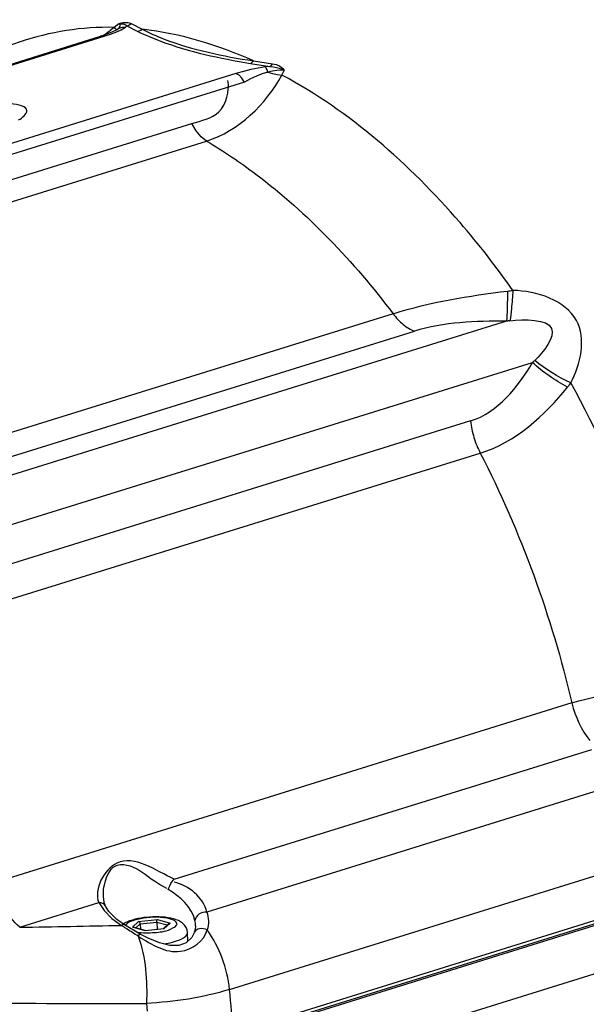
# Paper-space layout 'Sheet' of a CAD drawing. Header units: inches. Extents: x 0.2 to 10.8, y 0.2 to 8.3.
# Tile 293 of 545: x 5.046 to 5.274, y 6.568 to 6.964. Entities that reach past the tile are written whole.
import ezdxf

# ---------------------------------------------------------------- set-up
doc = ezdxf.new("R2010")
doc.units = ezdxf.units.IN
doc.header["$MEASUREMENT"] = 0
doc.layers.get('0').update_dxf_attribs({"lineweight": 5})
doc.layers.add('02___PRT_ALL_AXES', color=7, linetype='Continuous')

psp = doc.layouts.new('Sheet')

# ---------------------------------------------------------------- linework, layer by layer
at = {"color": 0, "linetype": 'ByBlock', "lineweight": -3}
for p, q in [((5.082686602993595, 6.95824571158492), (5.08544604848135, 6.959326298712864)), ((5.085985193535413, 6.962436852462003), (5.084076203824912, 6.960970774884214)), ((5.08507800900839, 6.960166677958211), (5.085320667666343, 6.960118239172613)), ((5.085155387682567, 6.959990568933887), (5.085320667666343, 6.960118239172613)), ((5.085320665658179, 6.96011824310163), (5.086087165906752, 6.960826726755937)), ((5.085320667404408, 6.960118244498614), (5.086312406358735, 6.960681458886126)), ((5.088606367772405, 6.961055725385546), (5.089168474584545, 6.961592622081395)), ((5.089168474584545, 6.961592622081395), (5.09361225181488, 6.959327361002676)), ((5.090938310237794, 6.96246415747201), (5.095310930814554, 6.960205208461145)), ((4.790970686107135, 6.867870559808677), (5.078665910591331, 6.957405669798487)), ((4.792427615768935, 6.867867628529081), (5.080119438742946, 6.95740167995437)), ((5.080119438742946, 6.95740167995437), (5.082686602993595, 6.95824571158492)), ((5.140088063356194, 6.947483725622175), (5.147827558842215, 6.946301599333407)), ((5.138932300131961, 6.946451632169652), (5.146744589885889, 6.94523489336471)), ((5.146744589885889, 6.94523489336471), (5.144966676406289, 6.945043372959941)), ((5.151606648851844, 6.941784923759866), (5.152444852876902, 6.943555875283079)), ((5.133077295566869, 6.942355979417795), (4.845385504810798, 6.852821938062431)), ((5.136463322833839, 6.938973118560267), (4.848715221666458, 6.84942155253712)), ((4.85801568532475, 6.833289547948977), (5.121279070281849, 6.915221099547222)), ((5.196297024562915, 6.84570501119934), (4.936706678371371, 6.764916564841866)), ((5.241953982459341, 6.842693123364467), (4.956319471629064, 6.753799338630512)), ((4.945274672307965, 6.757849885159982), (5.204865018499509, 6.838638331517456)), ((4.966690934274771, 6.737201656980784), (5.252325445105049, 6.826095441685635)), ((5.227414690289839, 6.80255159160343), (4.967824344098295, 6.72176314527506)), ((4.971764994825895, 6.708811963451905), (5.231355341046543, 6.789600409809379)), ((5.268203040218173, 6.68902465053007), (5.036056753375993, 6.616777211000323)), ((5.108270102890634, 6.618112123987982), (5.276159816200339, 6.670361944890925)), ((5.291940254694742, 6.657918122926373), (5.121415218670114, 6.604848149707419)), ((5.130497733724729, 6.573718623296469), (5.382325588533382, 6.652091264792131)), ((5.383747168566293, 6.634534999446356), (5.13191931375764, 6.556162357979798)), ((5.383025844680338, 6.632987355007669), (5.131197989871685, 6.554614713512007)), ((5.383861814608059, 6.632613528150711), (5.132033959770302, 6.554240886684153)), ((5.384553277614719, 6.613375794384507), (5.132725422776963, 6.535003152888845)), ((5.046115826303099, 6.598768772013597), (5.077932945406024, 6.608670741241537)), ((5.077932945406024, 6.608670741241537), (5.080037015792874, 6.60545204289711)), ((5.087779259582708, 6.599013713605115), (5.087028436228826, 6.599521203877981)), ((5.094584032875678, 6.596041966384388), (5.088275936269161, 6.599729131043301)), ((5.091442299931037, 6.598786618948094), (5.093922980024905, 6.601071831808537)), ((5.096525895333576, 6.597342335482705), (5.091442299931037, 6.598786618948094)), ((5.091835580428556, 6.598755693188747), (5.091442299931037, 6.598786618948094)), ((5.096618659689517, 6.59739678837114), (5.0918355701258, 6.598755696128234)), ((5.092784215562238, 6.598486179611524), (5.09457489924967, 6.600135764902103)), ((5.093922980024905, 6.601071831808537), (5.101487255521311, 6.60191276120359)), ((5.09457489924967, 6.600135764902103), (5.101234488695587, 6.600876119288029)), ((5.09457489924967, 6.600135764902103), (5.094701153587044, 6.597941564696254)), ((5.101234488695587, 6.600876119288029), (5.10541565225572, 6.599688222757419)), ((5.101234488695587, 6.600876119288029), (5.101404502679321, 6.597921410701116)), ((5.101487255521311, 6.60191276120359), (5.10657085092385, 6.600468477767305)), ((5.105972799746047, 6.600201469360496), (5.10378499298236, 6.598186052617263)), ((5.10657085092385, 6.600468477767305), (5.104090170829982, 6.598183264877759)), ((5.10597280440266, 6.600201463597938), (5.10657085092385, 6.600468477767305)), ((5.093786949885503, 6.595153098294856), (5.094021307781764, 6.595012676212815)), ((5.104090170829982, 6.598183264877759), (5.096525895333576, 6.597342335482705)), ((5.096616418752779, 6.59738911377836), (5.096525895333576, 6.597342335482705)), ((5.103910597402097, 6.598199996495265), (5.104090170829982, 6.598183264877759)), ((5.097053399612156, 6.568090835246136), (5.097376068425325, 6.564933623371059))]:
    psp.add_line(p, q, dxfattribs=at)
for points in [[(5.0851541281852, 6.959989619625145), (5.084652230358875, 6.959686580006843), (5.083444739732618, 6.959110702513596), (5.081790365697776, 6.958455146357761), (5.079741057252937, 6.957747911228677), (5.07866633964, 6.957405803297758)], [(5.084076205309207, 6.960970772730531), (5.084660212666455, 6.960452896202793), (5.08507800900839, 6.960166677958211)], [(5.08544604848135, 6.959326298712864), (5.086859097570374, 6.95996651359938), (5.088606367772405, 6.961055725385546)], [(5.085984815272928, 6.962437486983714), (5.086411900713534, 6.962446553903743), (5.086804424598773, 6.962440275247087), (5.087188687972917, 6.962418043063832), (5.087566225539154, 6.962373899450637), (5.08793193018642, 6.962302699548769), (5.088280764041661, 6.962198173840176), (5.088607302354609, 6.962052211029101), (5.088906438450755, 6.961854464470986), (5.089168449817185, 6.961592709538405)], [(5.085985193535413, 6.962436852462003), (5.086551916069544, 6.962612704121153), (5.08711335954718, 6.962755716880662), (5.087712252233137, 6.962869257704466), (5.088340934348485, 6.962940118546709), (5.088990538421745, 6.962953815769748), (5.089647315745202, 6.962893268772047), (5.090301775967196, 6.962738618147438), (5.090938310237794, 6.96246415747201)], [(5.086087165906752, 6.960826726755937), (5.086481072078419, 6.961450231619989), (5.086472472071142, 6.961990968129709), (5.085985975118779, 6.962437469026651)], [(5.086312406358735, 6.960681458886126), (5.087424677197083, 6.960998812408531), (5.08860636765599, 6.96105572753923)], [(5.089168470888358, 6.961592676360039), (5.089790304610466, 6.961774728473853), (5.090386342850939, 6.962068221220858), (5.090938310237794, 6.96246415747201)], [(5.09361225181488, 6.959327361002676), (5.094208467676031, 6.959514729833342), (5.094780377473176, 6.959810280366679), (5.095310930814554, 6.960205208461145)], [(5.07866633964, 6.957405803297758), (5.078888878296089, 6.957462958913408), (5.080119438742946, 6.95740167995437)], [(5.138932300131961, 6.946451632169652), (5.139340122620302, 6.946692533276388), (5.139729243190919, 6.947040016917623), (5.140088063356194, 6.947483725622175)], [(5.144966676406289, 6.945043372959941), (5.14207021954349, 6.944601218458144), (5.139133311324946, 6.944001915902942), (5.136120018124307, 6.943246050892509), (5.133077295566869, 6.942355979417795)], [(5.14589178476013, 6.942909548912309), (5.145592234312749, 6.943839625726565), (5.145279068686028, 6.944561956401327), (5.144966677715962, 6.94504335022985)], [(5.152445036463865, 6.943556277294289), (5.1510913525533, 6.943676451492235), (5.149533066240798, 6.943614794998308), (5.147791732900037, 6.943360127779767), (5.14589177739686, 6.942909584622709)], [(5.146744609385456, 6.945235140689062), (5.148127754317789, 6.945093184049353), (5.14934264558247, 6.944851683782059), (5.150407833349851, 6.944532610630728), (5.15141739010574, 6.944119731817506), (5.152443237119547, 6.943556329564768)], [(5.146744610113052, 6.945235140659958), (5.147127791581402, 6.945484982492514), (5.14749248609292, 6.945844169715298), (5.147827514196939, 6.946301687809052)], [(5.147827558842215, 6.946301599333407), (5.149210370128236, 6.946004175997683), (5.150327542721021, 6.945569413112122), (5.151199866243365, 6.945035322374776), (5.151897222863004, 6.944385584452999), (5.152444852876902, 6.943555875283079)], [(5.136463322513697, 6.938973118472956), (5.135510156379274, 6.94054097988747), (5.13434159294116, 6.941708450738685), (5.133077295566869, 6.942355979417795)], [(5.145891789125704, 6.942909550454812), (5.143692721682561, 6.942231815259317), (5.141404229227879, 6.941345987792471), (5.138986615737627, 6.940249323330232), (5.136463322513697, 6.938973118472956)], [(5.145891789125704, 6.942909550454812), (5.147822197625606, 6.94234060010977), (5.149740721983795, 6.941963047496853), (5.15160668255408, 6.941784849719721)], [(4.848424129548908, 6.838665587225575), (4.849576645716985, 6.839344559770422), (4.851032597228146, 6.839977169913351), (5.115377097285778, 6.922239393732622)], [(5.121279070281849, 6.915221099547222), (5.119057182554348, 6.91694518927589), (5.117048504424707, 6.919333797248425), (5.115377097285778, 6.922239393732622)], [(5.080661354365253, 6.607248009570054), (5.080125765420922, 6.608748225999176), (5.079895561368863, 6.610054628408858)], [(5.088272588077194, 6.599731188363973), (5.085230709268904, 6.601893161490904), (5.081992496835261, 6.605152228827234), (5.080673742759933, 6.607222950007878)], [(5.080037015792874, 6.60545204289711), (5.083118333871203, 6.60234912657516), (5.087028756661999, 6.599521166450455)], [(5.09457489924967, 6.600135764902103), (5.094525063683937, 6.600401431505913), (5.094417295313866, 6.600645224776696), (5.09426945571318, 6.60084583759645), (5.094099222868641, 6.600990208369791), (5.093922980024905, 6.601071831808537)], [(5.101234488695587, 6.600876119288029), (5.101236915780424, 6.601147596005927), (5.101270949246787, 6.601407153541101), (5.101329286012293, 6.60163068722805), (5.101403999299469, 6.601802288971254), (5.101487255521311, 6.60191276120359)], [(5.116825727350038, 6.599377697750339), (5.116815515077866, 6.598991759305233), (5.116560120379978, 6.597417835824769), (5.116292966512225, 6.596583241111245)], [(5.116284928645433, 6.596561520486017), (5.115283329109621, 6.594651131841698), (5.11306471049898, 6.592470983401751), (5.110147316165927, 6.591384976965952), (5.106441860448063, 6.591455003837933), (5.102276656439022, 6.592547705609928), (5.097750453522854, 6.594434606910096), (5.094583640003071, 6.596042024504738)]]:
    psp.add_lwpolyline(points, dxfattribs=at)
for centre, radius, start, end in [((4.846151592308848, 18.58251780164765), 11.9854172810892, 270.9559648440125, 271.1515801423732), ((4.66849462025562, 6.527473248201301), 0.4643118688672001, 3.542473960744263, 5.716126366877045), ((5.083133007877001, 13.3998500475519), 6.831775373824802, 269.5204450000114, 270.1167444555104)]:
    psp.add_arc(centre, radius, start, end, dxfattribs=at)
for points, knots in [([(5.039905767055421, 6.987479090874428), (5.054727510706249, 7.005026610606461), (5.091835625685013, 7.034540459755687), (5.193310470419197, 7.048421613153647), (5.263581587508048, 7.00134691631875), (5.30065650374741, 6.963616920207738)], [0, 0, 0, 0, 0.2339893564, 0.4611403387, 1, 1, 1, 1]), ([(5.084076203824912, 6.960970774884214), (5.083402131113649, 6.960425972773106), (5.08204953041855, 6.959346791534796), (5.080682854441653, 6.958285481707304), (5.079997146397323, 6.957760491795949)], [0, 0, 0, 0, 0.5008973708, 1, 1, 1, 1]), ([(5.09361225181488, 6.959327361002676), (5.096593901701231, 6.957911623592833), (5.111108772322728, 6.951769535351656), (5.126667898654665, 6.948510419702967), (5.138932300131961, 6.946451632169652)], [0, 0, 0, 0, 0.2097447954, 1, 1, 1, 1]), ([(5.095310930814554, 6.960205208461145), (5.098208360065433, 6.958754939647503), (5.112471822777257, 6.952470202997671), (5.127918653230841, 6.949377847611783), (5.140088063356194, 6.947483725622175)], [0, 0, 0, 0, 0.2082867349, 1, 1, 1, 1]), ([(5.115377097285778, 6.922239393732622), (5.11913818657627, 6.923410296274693), (5.128131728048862, 6.925288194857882), (5.130543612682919, 6.935275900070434), (5.129870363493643, 6.939592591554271)], [0, 0, 0, 0, 0.4741370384, 1, 1, 1, 1]), ([(5.244496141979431, 6.855079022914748), (5.237842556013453, 6.864513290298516), (5.21179037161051, 6.898087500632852), (5.178914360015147, 6.927095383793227), (5.151606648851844, 6.941784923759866)], [0, 0, 0, 0, 0.2713004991, 1, 1, 1, 1]), ([(5.045690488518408, 6.923700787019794), (5.047193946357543, 6.924452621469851), (5.051591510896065, 6.928754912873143), (5.038869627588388, 6.931051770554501), (5.030256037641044, 6.931266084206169), (5.021114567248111, 6.930771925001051), (5.017225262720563, 6.929561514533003)], [0, 0, 0, 0, 0.1342705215, 0.3233357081, 0.6746365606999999, 1, 1, 1, 1]), ([(5.121279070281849, 6.915221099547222), (5.128121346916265, 6.9111682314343), (5.156500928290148, 6.891944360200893), (5.180450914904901, 6.866649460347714), (5.196297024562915, 6.84570501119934)], [0, 0, 0, 0, 0.2324211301, 1, 1, 1, 1]), ([(5.242314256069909, 6.854842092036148), (5.242268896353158, 6.85239386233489), (5.24217572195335, 6.84834359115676), (5.242046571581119, 6.844293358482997), (5.241953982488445, 6.84269312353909)], [0, 0, 0, 0, 0.6043719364, 1, 1, 1, 1]), ([(5.242314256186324, 6.854842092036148), (5.242678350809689, 6.854886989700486), (5.243405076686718, 6.854971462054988), (5.244132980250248, 6.85504514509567), (5.244496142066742, 6.855079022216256)], [0, 0, 0, 0, 0.501444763, 1, 1, 1, 1]), ([(5.244496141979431, 6.855079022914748), (5.244325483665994, 6.852633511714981), (5.243992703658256, 6.848553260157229), (5.243554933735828, 6.844477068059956), (5.24327567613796, 6.842857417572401)], [0, 0, 0, 0, 0.5986457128, 1, 1, 1, 1]), ([(5.267746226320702, 6.817871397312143), (5.271839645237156, 6.825215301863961), (5.276241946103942, 6.84762327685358), (5.25391773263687, 6.854926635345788), (5.244496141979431, 6.855079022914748)], [0, 0, 0, 0, 0.471533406, 1, 1, 1, 1]), ([(5.196297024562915, 6.84570501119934), (5.197496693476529, 6.84411935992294), (5.200047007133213, 6.841347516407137), (5.203248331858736, 6.839297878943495), (5.204865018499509, 6.838638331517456)], [0, 0, 0, 0, 0.5324408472, 1, 1, 1, 1]), ([(5.243275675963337, 6.842857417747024), (5.243056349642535, 6.842832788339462), (5.242615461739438, 6.842780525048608), (5.242175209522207, 6.842723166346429), (5.241953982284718, 6.842693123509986)], [0, 0, 0, 0, 0.4971248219, 1, 1, 1, 1]), ([(5.24327567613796, 6.842857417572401), (5.248927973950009, 6.843502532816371), (5.266672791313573, 6.843844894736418), (5.256890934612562, 6.830110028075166), (5.253252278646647, 6.82689163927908)], [0, 0, 0, 0, 0.5394070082, 1, 1, 1, 1]), ([(5.252325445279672, 6.826095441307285), (5.252483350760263, 6.826226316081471), (5.252794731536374, 6.826488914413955), (5.253101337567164, 6.826757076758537), (5.253252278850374, 6.82689163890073)], [0, 0, 0, 0, 0.5035326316, 1, 1, 1, 1]), ([(5.267746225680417, 6.817871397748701), (5.267538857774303, 6.817588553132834), (5.267116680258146, 6.817026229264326), (5.266682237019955, 6.816473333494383), (5.266461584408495, 6.816198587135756)], [0, 0, 0, 0, 0.4988160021, 1, 1, 1, 1]), ([(5.227414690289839, 6.80255159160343), (5.227675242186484, 6.800303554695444), (5.228619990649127, 6.795845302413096), (5.230319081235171, 6.791616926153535), (5.231355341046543, 6.789600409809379)], [0, 0, 0, 0, 0.4995464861, 1, 1, 1, 1]), ([(5.108270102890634, 6.618112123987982), (5.100989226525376, 6.621415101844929), (5.085880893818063, 6.632842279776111), (5.075757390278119, 6.61405077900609), (5.077932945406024, 6.608670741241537)], [0, 0, 0, 0, 0.579422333, 1, 1, 1, 1]), ([(5.079895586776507, 6.610054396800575), (5.07960989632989, 6.612660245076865), (5.080078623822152, 6.617646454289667), (5.082956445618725, 6.623021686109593), (5.085337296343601, 6.623757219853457)], [0, 0, 0, 0, 0.5126711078, 1, 1, 1, 1]), ([(5.10580595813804, 6.613956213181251), (5.106101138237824, 6.614786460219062), (5.106806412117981, 6.616247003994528), (5.107728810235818, 6.617610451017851), (5.108270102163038, 6.618112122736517)], [0, 0, 0, 0, 0.5442016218, 1, 1, 1, 1]), ([(5.080655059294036, 6.607244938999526), (5.080431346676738, 6.607698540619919), (5.079586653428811, 6.608482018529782), (5.078492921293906, 6.608674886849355), (5.077932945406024, 6.608670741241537)], [0, 0, 0, 0, 0.4745614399, 1, 1, 1, 1]), ([(5.10681551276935, 6.60205780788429), (5.103330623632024, 6.603047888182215), (5.097695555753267, 6.602877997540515), (5.09182967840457, 6.601610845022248), (5.089067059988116, 6.600358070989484), (5.088700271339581, 6.599460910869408)], [0, 0, 0, 0, 0.5771762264, 0.8455827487, 1, 1, 1, 1]), ([(5.108128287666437, 6.602088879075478), (5.105031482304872, 6.602968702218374), (5.098537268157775, 6.603131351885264), (5.092090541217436, 6.602138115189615), (5.089203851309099, 6.600827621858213)], [0, 0, 0, 0, 0.5038445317, 1, 1, 1, 1]), ([(5.121415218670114, 6.604848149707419), (5.120296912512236, 6.604949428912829), (5.118071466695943, 6.604430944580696), (5.116666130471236, 6.602450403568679), (5.116604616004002, 6.60146623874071)], [0, 0, 0, 0, 0.5324323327, 1, 1, 1, 1]), ([(5.1214158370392, 6.60484811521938), (5.121793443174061, 6.603719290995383), (5.122182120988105, 6.601282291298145), (5.12185249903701, 6.598846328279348), (5.121527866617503, 6.597656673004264)], [0, 0, 0, 0, 0.4911601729, 1, 1, 1, 1]), ([(5.088272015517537, 6.599730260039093), (5.088109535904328, 6.599828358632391), (5.08762941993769, 6.599853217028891), (5.087238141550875, 6.599649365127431), (5.087028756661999, 6.599521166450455)], [0, 0, 0, 0, 0.4360037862, 1, 1, 1, 1]), ([(5.089124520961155, 6.598113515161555), (5.088898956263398, 6.598263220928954), (5.088450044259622, 6.598562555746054), (5.088002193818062, 6.598863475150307), (5.087779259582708, 6.599013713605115)], [0, 0, 0, 0, 0.5017518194, 1, 1, 1, 1]), ([(5.09321569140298, 6.596779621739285), (5.095566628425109, 6.596437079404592), (5.100404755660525, 6.596609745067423), (5.105285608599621, 6.597020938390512), (5.110835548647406, 6.600091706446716), (5.107839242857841, 6.601766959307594), (5.10681551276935, 6.60205780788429)], [0, 0, 0, 0, 0.351255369, 0.6766734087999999, 0.8426518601, 1, 1, 1, 1]), ([(5.113602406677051, 6.596638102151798), (5.113521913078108, 6.598037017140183), (5.111989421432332, 6.600710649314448), (5.109386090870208, 6.601731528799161), (5.108128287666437, 6.602088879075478)], [0, 0, 0, 0, 0.5172857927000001, 1, 1, 1, 1]), ([(5.116825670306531, 6.599392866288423), (5.116824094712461, 6.599745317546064), (5.116787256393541, 6.600441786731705), (5.11667780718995, 6.601130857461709), (5.116604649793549, 6.601466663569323)], [0, 0, 0, 0, 0.5063005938, 1, 1, 1, 1]), ([(5.093786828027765, 6.595152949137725), (5.092990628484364, 6.595630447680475), (5.091426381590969, 6.596601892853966), (5.089884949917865, 6.597608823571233), (5.089124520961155, 6.598113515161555)], [0, 0, 0, 0, 0.5042738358, 1, 1, 1, 1]), ([(5.093786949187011, 6.595153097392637), (5.09394212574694, 6.595383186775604), (5.094148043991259, 6.59561333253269), (5.094471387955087, 6.596094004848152), (5.094582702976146, 6.596040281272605)], [0, 0, 0, 0, 0.6918656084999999, 1, 1, 1, 1]), ([(5.094021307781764, 6.595012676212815), (5.099095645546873, 6.591977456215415), (5.10910777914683, 6.58527744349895), (5.120300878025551, 6.593228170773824), (5.121527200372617, 6.597656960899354)], [0, 0, 0, 0, 0.5626832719, 1, 1, 1, 1]), ([(5.104072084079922, 6.592070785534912), (5.106457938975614, 6.592448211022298), (5.109613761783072, 6.593024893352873), (5.113672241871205, 6.595421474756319), (5.11360238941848, 6.596638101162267)], [0, 0, 0, 0, 0.6646729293, 1, 1, 1, 1]), ([(5.121527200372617, 6.597656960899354), (5.120599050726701, 6.598109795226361), (5.118620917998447, 6.598588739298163), (5.116609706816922, 6.59741880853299), (5.116293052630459, 6.596583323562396)], [0, 0, 0, 0, 0.5361451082, 1, 1, 1, 1])]:
    psp.add_open_spline(points, degree=3, knots=knots, dxfattribs=at)
for points in [[(5.084076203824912, 6.960970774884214), (5.058686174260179, 6.961542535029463), (5.031822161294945, 6.952611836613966), (5.011729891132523, 6.937078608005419)], [(5.140088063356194, 6.947483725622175), (5.125947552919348, 6.953871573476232), (5.110728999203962, 6.958461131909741), (5.095310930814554, 6.960205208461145)], [(5.121279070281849, 6.915221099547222), (5.134110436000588, 6.919215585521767), (5.145216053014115, 6.929962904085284), (5.151606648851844, 6.941784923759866)], [(5.196297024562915, 6.84570501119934), (5.211213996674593, 6.850400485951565), (5.22678907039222, 6.852962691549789), (5.242314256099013, 6.85484209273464)], [(5.241953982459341, 6.842693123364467), (5.229517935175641, 6.842815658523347), (5.216739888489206, 6.842333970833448), (5.204865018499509, 6.838638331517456)], [(5.22741477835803, 6.802550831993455), (5.238324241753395, 6.805946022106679), (5.246603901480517, 6.816205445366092), (5.25232605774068, 6.82609486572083)], [(5.266461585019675, 6.816198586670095), (5.261397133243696, 6.818925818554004), (5.256516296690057, 6.822155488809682), (5.252325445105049, 6.826095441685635)], [(5.267746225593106, 6.817871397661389), (5.262609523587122, 6.820320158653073), (5.257627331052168, 6.823252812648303), (5.253252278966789, 6.826891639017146)], [(5.313928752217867, 6.694416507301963), (5.30456379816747, 6.737343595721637), (5.289000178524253, 6.779417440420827), (5.267746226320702, 6.817871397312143)], [(5.231355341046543, 6.789600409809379), (5.245402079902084, 6.793870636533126), (5.257285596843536, 6.804737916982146), (5.266461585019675, 6.816198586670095)], [(5.231355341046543, 6.789600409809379), (5.247674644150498, 6.757843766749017), (5.260061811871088, 6.723788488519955), (5.268203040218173, 6.68902465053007)], [(5.268203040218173, 6.68902465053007), (5.282857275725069, 6.693585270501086), (5.298586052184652, 6.694800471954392), (5.313928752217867, 6.694416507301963)], [(5.288823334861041, 6.692045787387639), (5.283195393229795, 6.692692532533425), (5.273651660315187, 6.680038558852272), (5.279001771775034, 6.678176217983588)], [(5.268203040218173, 6.68902465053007), (5.269477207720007, 6.683583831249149), (5.271914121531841, 6.678226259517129), (5.275475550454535, 6.673920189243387)], [(5.08533737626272, 6.623756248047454), (5.092415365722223, 6.62554702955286), (5.098498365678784, 6.617420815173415), (5.105206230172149, 6.614538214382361)], [(5.046115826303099, 6.598768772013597), (5.040976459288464, 6.60333642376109), (5.037624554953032, 6.610082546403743), (5.036056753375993, 6.616777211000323)], [(5.121415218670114, 6.604848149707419), (5.119980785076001, 6.610621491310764), (5.114071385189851, 6.615756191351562), (5.108228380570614, 6.616873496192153)], [(5.116604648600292, 6.601466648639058), (5.115433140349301, 6.606844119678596), (5.11055933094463, 6.61118230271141), (5.105806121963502, 6.613956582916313)], [(5.089203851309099, 6.600827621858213), (5.088718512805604, 6.600607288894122), (5.088244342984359, 6.60035791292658), (5.087795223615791, 6.60007087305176)], [(5.093786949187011, 6.595153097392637), (5.096787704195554, 6.586576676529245), (5.097550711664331, 6.577163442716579), (5.097053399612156, 6.568090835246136)], [(5.130497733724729, 6.573718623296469), (5.129649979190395, 6.582197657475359), (5.126547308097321, 6.590771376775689), (5.121527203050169, 6.597656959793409)], [(5.130497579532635, 6.573720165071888), (5.119703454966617, 6.570360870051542), (5.108342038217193, 6.568697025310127), (5.097053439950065, 6.568092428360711)]]:
    psp.add_open_spline(points, degree=3, dxfattribs=at)
at = {"layer": '02___PRT_ALL_AXES', "color": 0, "linetype": 'ByBlock', "lineweight": -3}
psp.add_line((5.113800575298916, 6.593194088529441), (5.113602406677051, 6.596638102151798), dxfattribs=at)

doc.saveas('drawing.dxf')
